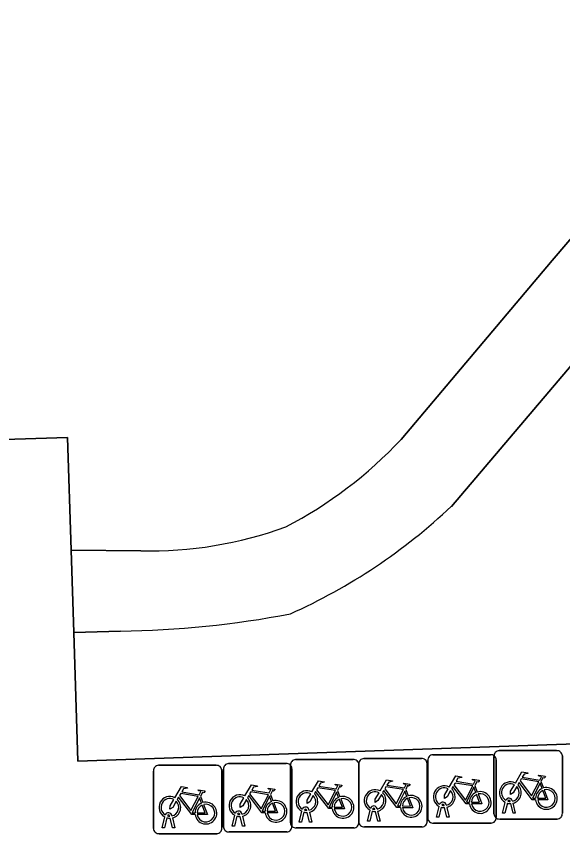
# Model space of a CAD drawing. Extents: x 160554 to 161248, y 385329 to 386506.
# Drawn here: x 160929.75 to 160937.74, y 386236.08 to 386248.04 of the extents above; entities that cross this region are included whole.
import ezdxf

# ---------------------------------------------------------------- set-up
doc = ezdxf.new("R2010")
doc.units = 0
for name, color, linetype in [('IMGEO_Fietsenrek', 7, 'Continuous'), ('IMGEO_Groenvoorziening', 7, 'Continuous'), ('IMGEO_Rijbaan_lokaal_open', 7, 'Continuous'), ('IMGEO_Voetpad_open', 7, 'Continuous')]:
    doc.layers.add(name, color=color, linetype=linetype)

msp = doc.modelspace()

# ---------------------------------------------------------------- linework, layer by layer
at = {"layer": 'IMGEO_Fietsenrek'}
for p, q in [((160935.84, 386237.238), (160936.681, 386237.238)), ((160936.681, 386237.238), (160935.84, 386237.238)), ((160936.807, 386237.297), (160937.648, 386237.297)), ((160937.648, 386237.297), (160936.807, 386237.297)), ((160932.854, 386237.108), (160933.695, 386237.108)), ((160933.695, 386237.108), (160932.854, 386237.108)), ((160933.833, 386237.167), (160934.674, 386237.167)), ((160934.674, 386237.167), (160933.833, 386237.167)), ((160934.83, 386237.182), (160935.671, 386237.182)), ((160935.671, 386237.182), (160934.83, 386237.182)), ((160935.755, 386237.107), (160935.755, 386236.266)), ((160935.755, 386236.266), (160935.755, 386237.107)), ((160935.765, 386236.313), (160935.765, 386237.154)), ((160935.765, 386237.154), (160935.765, 386236.313)), ((160936.732, 386236.372), (160936.732, 386237.213)), ((160936.732, 386237.213), (160936.732, 386236.372)), ((160936.765, 386237.163), (160936.765, 386236.322)), ((160936.765, 386236.322), (160936.765, 386237.163)), ((160937.732, 386237.222), (160937.732, 386236.381)), ((160937.732, 386236.381), (160937.732, 386237.222)), ((160931.755, 386236.158), (160931.755, 386236.999)), ((160931.755, 386236.999), (160931.755, 386236.158)), ((160931.83, 386237.083), (160932.671, 386237.083)), ((160932.671, 386237.083), (160931.83, 386237.083)), ((160932.755, 386237.008), (160932.755, 386236.167)), ((160932.755, 386236.167), (160932.755, 386237.008)), ((160932.779, 386236.183), (160932.779, 386237.024)), ((160932.779, 386237.024), (160932.779, 386236.183)), ((160933.758, 386236.242), (160933.758, 386237.083)), ((160933.758, 386237.083), (160933.758, 386236.242)), ((160933.779, 386237.033), (160933.779, 386236.192)), ((160933.779, 386236.192), (160933.779, 386237.033)), ((160934.755, 386236.257), (160934.755, 386237.098)), ((160934.755, 386237.098), (160934.755, 386236.257)), ((160934.758, 386237.092), (160934.758, 386236.251)), ((160934.758, 386236.251), (160934.758, 386237.092)), ((160936.452, 386236.787), (160936.488, 386236.692)), ((160937.419, 386236.846), (160937.455, 386236.751)), ((160932.442, 386236.632), (160932.478, 386236.537)), ((160933.466, 386236.657), (160933.502, 386236.562)), ((160934.445, 386236.716), (160934.481, 386236.621)), ((160935.442, 386236.731), (160935.478, 386236.636)), ((160936.859, 386236.381), (160936.898, 386236.541)), ((160936.928, 386236.529), (160936.893, 386236.381)), ((160936.97, 386236.553), (160936.969, 386236.557)), ((160937.011, 386236.381), (160936.977, 386236.523)), ((160937.001, 386236.564), (160937.002, 386236.557)), ((160937.009, 386236.527), (160937.044, 386236.381)), ((160933.885, 386236.251), (160933.924, 386236.411)), ((160933.954, 386236.399), (160933.919, 386236.251)), ((160933.996, 386236.423), (160933.995, 386236.427)), ((160934.037, 386236.251), (160934.003, 386236.393)), ((160934.027, 386236.434), (160934.028, 386236.427)), ((160934.035, 386236.397), (160934.07, 386236.251)), ((160934.882, 386236.266), (160934.921, 386236.426)), ((160934.951, 386236.414), (160934.916, 386236.266)), ((160934.993, 386236.438), (160934.992, 386236.442)), ((160935.034, 386236.266), (160935, 386236.408)), ((160935.024, 386236.449), (160935.025, 386236.442)), ((160935.032, 386236.412), (160935.067, 386236.266)), ((160935.892, 386236.322), (160935.931, 386236.482)), ((160935.961, 386236.47), (160935.926, 386236.322)), ((160936.003, 386236.494), (160936.002, 386236.498)), ((160936.044, 386236.322), (160936.01, 386236.464)), ((160936.034, 386236.505), (160936.035, 386236.498)), ((160936.042, 386236.468), (160936.077, 386236.322)), ((160931.882, 386236.167), (160931.921, 386236.327)), ((160931.951, 386236.315), (160931.916, 386236.167)), ((160931.993, 386236.339), (160931.992, 386236.343)), ((160932.034, 386236.167), (160932, 386236.309)), ((160932.024, 386236.35), (160932.025, 386236.343)), ((160932.032, 386236.313), (160932.067, 386236.167)), ((160932.906, 386236.192), (160932.945, 386236.352)), ((160932.975, 386236.34), (160932.94, 386236.192)), ((160933.017, 386236.364), (160933.016, 386236.368)), ((160933.058, 386236.192), (160933.024, 386236.334)), ((160933.048, 386236.375), (160933.049, 386236.368)), ((160933.056, 386236.338), (160933.091, 386236.192)), ((160935.926, 386236.322), (160935.892, 386236.322)), ((160936.077, 386236.322), (160936.044, 386236.322)), ((160937.657, 386236.297), (160936.816, 386236.297)), ((160936.816, 386236.297), (160937.657, 386236.297)), ((160936.893, 386236.381), (160936.859, 386236.381)), ((160937.044, 386236.381), (160937.011, 386236.381)), ((160931.916, 386236.167), (160931.882, 386236.167)), ((160932.067, 386236.167), (160932.034, 386236.167)), ((160932.94, 386236.192), (160932.906, 386236.192)), ((160933.091, 386236.192), (160933.058, 386236.192)), ((160934.683, 386236.167), (160933.842, 386236.167)), ((160933.842, 386236.167), (160934.683, 386236.167)), ((160933.919, 386236.251), (160933.885, 386236.251)), ((160934.07, 386236.251), (160934.037, 386236.251)), ((160935.68, 386236.182), (160934.839, 386236.182)), ((160934.839, 386236.182), (160935.68, 386236.182)), ((160934.916, 386236.266), (160934.882, 386236.266)), ((160935.067, 386236.266), (160935.034, 386236.266)), ((160936.69, 386236.238), (160935.849, 386236.238)), ((160935.849, 386236.238), (160936.69, 386236.238)), ((160932.68, 386236.083), (160931.839, 386236.083)), ((160931.839, 386236.083), (160932.68, 386236.083)), ((160933.704, 386236.108), (160932.863, 386236.108)), ((160932.863, 386236.108), (160933.704, 386236.108))]:
    msp.add_line(p, q, dxfattribs=at)
for points in [[(160937.045, 386236.823), (160937.14, 386236.987), (160937.226, 386236.973), (160937.228, 386236.964), (160937.172, 386236.953), (160937.145, 386236.908), (160937.401, 386236.867)], [(160935.068, 386236.708), (160935.163, 386236.872), (160935.249, 386236.858), (160935.251, 386236.849), (160935.195, 386236.838), (160935.168, 386236.793), (160935.424, 386236.752)], [(160936.078, 386236.764), (160936.173, 386236.928), (160936.259, 386236.914), (160936.261, 386236.905), (160936.205, 386236.894), (160936.178, 386236.849), (160936.434, 386236.808)], [(160936.434, 386236.808), (160936.459, 386236.857), (160936.453, 386236.861), (160936.43, 386236.865), (160936.418, 386236.872), (160936.417, 386236.875), (160936.419, 386236.88), (160936.514, 386236.865), (160936.516, 386236.855), (160936.506, 386236.842), (160936.494, 386236.836), (160936.48, 386236.842), (160936.452, 386236.787)], [(160937.388, 386236.842), (160937.131, 386236.883), (160937.114, 386236.854), (160937.281, 386236.634), (160937.388, 386236.842)], [(160937.401, 386236.867), (160937.426, 386236.916), (160937.42, 386236.92), (160937.397, 386236.924), (160937.385, 386236.931), (160937.384, 386236.934), (160937.386, 386236.939), (160937.481, 386236.924), (160937.483, 386236.914), (160937.473, 386236.901), (160937.461, 386236.895), (160937.447, 386236.901), (160937.419, 386236.846)], [(160932.068, 386236.609), (160932.163, 386236.773), (160932.249, 386236.759), (160932.251, 386236.75), (160932.195, 386236.739), (160932.168, 386236.694), (160932.424, 386236.653)], [(160933.092, 386236.634), (160933.187, 386236.798), (160933.273, 386236.784), (160933.275, 386236.775), (160933.219, 386236.764), (160933.192, 386236.719), (160933.448, 386236.678)], [(160933.448, 386236.678), (160933.473, 386236.727), (160933.467, 386236.731), (160933.444, 386236.735), (160933.432, 386236.742), (160933.431, 386236.745), (160933.433, 386236.75), (160933.528, 386236.735), (160933.53, 386236.725), (160933.52, 386236.712), (160933.508, 386236.706), (160933.494, 386236.712), (160933.466, 386236.657)], [(160934.071, 386236.693), (160934.166, 386236.857), (160934.252, 386236.843), (160934.254, 386236.834), (160934.198, 386236.823), (160934.171, 386236.778), (160934.427, 386236.737)], [(160934.414, 386236.712), (160934.157, 386236.753), (160934.14, 386236.724), (160934.307, 386236.504), (160934.414, 386236.712)], [(160934.427, 386236.737), (160934.452, 386236.786), (160934.446, 386236.79), (160934.423, 386236.794), (160934.411, 386236.801), (160934.41, 386236.804), (160934.412, 386236.809), (160934.507, 386236.794), (160934.509, 386236.784), (160934.499, 386236.771), (160934.487, 386236.765), (160934.473, 386236.771), (160934.445, 386236.716)], [(160935.411, 386236.727), (160935.154, 386236.768), (160935.137, 386236.739), (160935.304, 386236.519), (160935.411, 386236.727)], [(160935.424, 386236.752), (160935.449, 386236.801), (160935.443, 386236.805), (160935.42, 386236.809), (160935.408, 386236.816), (160935.407, 386236.819), (160935.409, 386236.824), (160935.504, 386236.809), (160935.506, 386236.799), (160935.496, 386236.786), (160935.484, 386236.78), (160935.47, 386236.786), (160935.442, 386236.731)], [(160936.374, 386236.52), (160936.324, 386236.52), (160936.133, 386236.771), (160936.114, 386236.739)], [(160936.421, 386236.783), (160936.164, 386236.824), (160936.147, 386236.795), (160936.314, 386236.575), (160936.421, 386236.783)], [(160936.469, 386236.685), (160936.439, 386236.762), (160936.33, 386236.544), (160936.373, 386236.544)], [(160937.066, 386236.771), (160937.014, 386236.681), (160936.974, 386236.656), (160936.975, 386236.703), (160937.03, 386236.797)], [(160937.341, 386236.579), (160937.291, 386236.579), (160937.1, 386236.83), (160937.081, 386236.798)], [(160937.436, 386236.744), (160937.406, 386236.821), (160937.297, 386236.603), (160937.34, 386236.603)], [(160932.411, 386236.628), (160932.154, 386236.669), (160932.137, 386236.64), (160932.304, 386236.42), (160932.411, 386236.628)], [(160932.424, 386236.653), (160932.449, 386236.702), (160932.443, 386236.706), (160932.42, 386236.71), (160932.408, 386236.717), (160932.407, 386236.72), (160932.409, 386236.725), (160932.504, 386236.71), (160932.506, 386236.7), (160932.496, 386236.687), (160932.484, 386236.681), (160932.47, 386236.687), (160932.442, 386236.632)], [(160933.388, 386236.39), (160933.338, 386236.39), (160933.147, 386236.641), (160933.128, 386236.609)], [(160933.435, 386236.653), (160933.178, 386236.694), (160933.161, 386236.665), (160933.328, 386236.445), (160933.435, 386236.653)], [(160933.483, 386236.555), (160933.453, 386236.632), (160933.344, 386236.414), (160933.387, 386236.414)], [(160934.092, 386236.641), (160934.04, 386236.551), (160934, 386236.526), (160934.001, 386236.573), (160934.056, 386236.667)], [(160934.367, 386236.449), (160934.317, 386236.449), (160934.126, 386236.7), (160934.107, 386236.668)], [(160934.462, 386236.614), (160934.432, 386236.691), (160934.323, 386236.473), (160934.366, 386236.473)], [(160935.089, 386236.656), (160935.037, 386236.566), (160934.997, 386236.541), (160934.998, 386236.588), (160935.053, 386236.682)], [(160935.364, 386236.464), (160935.314, 386236.464), (160935.123, 386236.715), (160935.104, 386236.683)], [(160935.459, 386236.629), (160935.429, 386236.706), (160935.32, 386236.488), (160935.363, 386236.488)], [(160936.099, 386236.712), (160936.047, 386236.622), (160936.007, 386236.597), (160936.008, 386236.644), (160936.063, 386236.738)], [(160936.403, 386236.544), (160936.523, 386236.543), (160936.479, 386236.657)], [(160936.499, 386236.664), (160936.554, 386236.519), (160936.404, 386236.519)], [(160937.37, 386236.603), (160937.49, 386236.602), (160937.446, 386236.716)], [(160937.466, 386236.723), (160937.521, 386236.578), (160937.371, 386236.578)], [(160932.089, 386236.557), (160932.037, 386236.467), (160931.997, 386236.442), (160931.998, 386236.489), (160932.053, 386236.583)], [(160932.364, 386236.365), (160932.314, 386236.365), (160932.123, 386236.616), (160932.104, 386236.584)], [(160932.459, 386236.53), (160932.429, 386236.607), (160932.32, 386236.389), (160932.363, 386236.389)], [(160932.489, 386236.509), (160932.544, 386236.364), (160932.394, 386236.364)], [(160933.113, 386236.582), (160933.061, 386236.492), (160933.021, 386236.467), (160933.022, 386236.514), (160933.077, 386236.608)], [(160933.417, 386236.414), (160933.537, 386236.413), (160933.493, 386236.527)], [(160933.513, 386236.534), (160933.568, 386236.389), (160933.418, 386236.389)], [(160934.396, 386236.473), (160934.516, 386236.472), (160934.472, 386236.586)], [(160934.492, 386236.593), (160934.547, 386236.448), (160934.397, 386236.448)], [(160935.393, 386236.488), (160935.513, 386236.487), (160935.469, 386236.601)], [(160935.489, 386236.608), (160935.544, 386236.463), (160935.394, 386236.463)], [(160932.393, 386236.389), (160932.513, 386236.388), (160932.469, 386236.502)]]:
    msp.add_lwpolyline(points, dxfattribs=at)
for centre, radius, start, end in [((160935.843, 386237.16), 0.0779, 92.4484, 184.2845), ((160935.843, 386237.16), 0.0779, 92.4484, 184.2845), ((160936.687, 386237.16), 0.0779, 2.4484, 94.2845), ((160936.687, 386237.16), 0.0779, 2.4484, 94.2845), ((160936.81, 386237.219), 0.0779, 92.4484, 184.2845), ((160936.81, 386237.219), 0.0779, 92.4484, 184.2845), ((160937.654, 386237.219), 0.0779, 2.4484, 94.2845), ((160937.654, 386237.219), 0.0779, 2.4484, 94.2845), ((160932.857, 386237.03), 0.0779, 92.4484, 184.2845), ((160932.857, 386237.03), 0.0779, 92.4484, 184.2845), ((160933.701, 386237.03), 0.0779, 2.4484, 94.2845), ((160933.701, 386237.03), 0.0779, 2.4484, 94.2845), ((160933.836, 386237.089), 0.0779, 92.4484, 184.2845), ((160933.836, 386237.089), 0.0779, 92.4484, 184.2845), ((160934.68, 386237.089), 0.0779, 2.4484, 94.2845), ((160934.68, 386237.089), 0.0779, 2.4484, 94.2845), ((160934.833, 386237.104), 0.0779, 92.4484, 184.2845), ((160934.833, 386237.104), 0.0779, 92.4484, 184.2845), ((160935.677, 386237.104), 0.0779, 2.4484, 94.2845), ((160935.677, 386237.104), 0.0779, 2.4484, 94.2845), ((160931.833, 386237.005), 0.0779, 92.4484, 184.2845), ((160931.833, 386237.005), 0.0779, 92.4484, 184.2845), ((160932.677, 386237.005), 0.0779, 2.4484, 94.2845), ((160932.677, 386237.005), 0.0779, 2.4484, 94.2845), ((160936.005, 386236.623), 0.159, 62.6766, 242.1369), ((160936.005, 386236.623), 0.129, 63.3192, 238.903), ((160936.972, 386236.682), 0.159, 62.6766, 242.1369), ((160936.972, 386236.682), 0.129, 63.3192, 238.903), ((160936.972, 386236.682), 0.129, 283.6043, 43.4302), ((160936.972, 386236.682), 0.159, 283.5766, 46.6042), ((160937.499, 386236.598), 0.159, 187.0065, 105.7708), ((160933.019, 386236.493), 0.159, 62.6766, 242.1369), ((160933.998, 386236.552), 0.159, 62.6766, 242.1369), ((160933.998, 386236.552), 0.129, 63.3192, 238.903), ((160933.998, 386236.552), 0.129, 283.6043, 43.4302), ((160933.998, 386236.552), 0.159, 283.5766, 46.6042), ((160934.995, 386236.567), 0.159, 62.6766, 242.1369), ((160934.995, 386236.567), 0.129, 63.3192, 238.903), ((160934.995, 386236.567), 0.129, 283.6043, 43.4302), ((160934.995, 386236.567), 0.159, 283.5766, 46.6042), ((160935.522, 386236.483), 0.159, 113.3408, 178.3217), ((160935.522, 386236.483), 0.159, 187.0065, 105.7708), ((160936.005, 386236.623), 0.129, 283.6043, 43.4302), ((160936.005, 386236.623), 0.159, 283.5766, 46.6042), ((160936.532, 386236.539), 0.159, 113.3408, 178.3217), ((160936.532, 386236.539), 0.159, 187.0065, 105.7708), ((160936.532, 386236.539), 0.129, 113.923, 177.9556), ((160936.532, 386236.539), 0.129, 188.6715, 104.5883), ((160937.499, 386236.598), 0.159, 113.3408, 178.3217), ((160937.499, 386236.598), 0.129, 113.923, 177.9556), ((160937.499, 386236.598), 0.129, 188.6715, 104.5883), ((160931.995, 386236.468), 0.159, 62.6766, 242.1369), ((160931.995, 386236.468), 0.129, 63.3192, 238.903), ((160931.995, 386236.468), 0.129, 283.6043, 43.4302), ((160931.995, 386236.468), 0.159, 283.5766, 46.6042), ((160932.522, 386236.384), 0.159, 113.3408, 178.3217), ((160932.522, 386236.384), 0.159, 187.0065, 105.7708), ((160932.522, 386236.384), 0.129, 188.6715, 104.5883), ((160933.019, 386236.493), 0.129, 63.3192, 238.903), ((160933.019, 386236.493), 0.129, 283.6043, 43.4302), ((160933.019, 386236.493), 0.159, 283.5766, 46.6042), ((160933.546, 386236.409), 0.159, 113.3408, 178.3217), ((160933.546, 386236.409), 0.159, 187.0065, 105.7708), ((160933.546, 386236.409), 0.129, 113.923, 177.9556), ((160933.546, 386236.409), 0.129, 188.6715, 104.5883), ((160934.525, 386236.468), 0.159, 113.3408, 178.3217), ((160934.525, 386236.468), 0.159, 187.0065, 105.7708), ((160934.525, 386236.468), 0.129, 113.923, 177.9556), ((160934.525, 386236.468), 0.129, 188.6715, 104.5883), ((160935.522, 386236.483), 0.129, 113.923, 177.9556), ((160935.522, 386236.483), 0.129, 188.6715, 104.5883), ((160935.985, 386236.494), 0.0499, 12.8025, 158.6934), ((160935.985, 386236.494), 0.0174, 12.8025, 163.4502), ((160936.952, 386236.553), 0.0499, 12.8025, 158.6934), ((160936.972, 386236.682), 0.159, 253.9967, 271.7867), ((160936.952, 386236.553), 0.0174, 12.8025, 163.4502), ((160936.972, 386236.682), 0.129, 253.415, 269.0204), ((160931.975, 386236.339), 0.0499, 12.8025, 158.6934), ((160932.522, 386236.384), 0.129, 113.923, 177.9556), ((160932.999, 386236.364), 0.0499, 12.8025, 158.6934), ((160933.978, 386236.423), 0.0499, 12.8025, 158.6934), ((160933.998, 386236.552), 0.159, 253.9967, 271.7867), ((160933.978, 386236.423), 0.0174, 12.8025, 163.4502), ((160933.998, 386236.552), 0.129, 253.415, 269.0204), ((160934.975, 386236.438), 0.0499, 12.8025, 158.6934), ((160934.995, 386236.567), 0.159, 253.9967, 271.7867), ((160934.975, 386236.438), 0.0174, 12.8025, 163.4502), ((160934.995, 386236.567), 0.129, 253.415, 269.0204), ((160936.005, 386236.623), 0.159, 253.9967, 271.7867), ((160936.005, 386236.623), 0.129, 253.415, 269.0204), ((160931.995, 386236.468), 0.159, 253.9967, 271.7867), ((160931.975, 386236.339), 0.0174, 12.8025, 163.4502), ((160931.995, 386236.468), 0.129, 253.415, 269.0204), ((160933.019, 386236.493), 0.159, 253.9967, 271.7867), ((160932.999, 386236.364), 0.0174, 12.8025, 163.4502), ((160933.019, 386236.493), 0.129, 253.415, 269.0204), ((160935.843, 386236.316), 0.0779, 182.4484, 274.2845), ((160935.843, 386236.316), 0.0779, 182.4484, 274.2845), ((160936.687, 386236.316), 0.0779, 272.4484, 4.2845), ((160936.687, 386236.316), 0.0779, 272.4484, 4.2845), ((160936.81, 386236.375), 0.0779, 182.4484, 274.2845), ((160936.81, 386236.375), 0.0779, 182.4484, 274.2845), ((160937.654, 386236.375), 0.0779, 272.4484, 4.2845), ((160937.654, 386236.375), 0.0779, 272.4484, 4.2845), ((160931.833, 386236.161), 0.0779, 182.4484, 274.2845), ((160931.833, 386236.161), 0.0779, 182.4484, 274.2845), ((160932.677, 386236.161), 0.0779, 272.4484, 4.2845), ((160932.677, 386236.161), 0.0779, 272.4484, 4.2845), ((160932.857, 386236.186), 0.0779, 182.4484, 274.2845), ((160932.857, 386236.186), 0.0779, 182.4484, 274.2845), ((160933.701, 386236.186), 0.0779, 272.4484, 4.2845), ((160933.701, 386236.186), 0.0779, 272.4484, 4.2845), ((160933.836, 386236.245), 0.0779, 182.4484, 274.2845), ((160933.836, 386236.245), 0.0779, 182.4484, 274.2845), ((160934.68, 386236.245), 0.0779, 272.4484, 4.2845), ((160934.68, 386236.245), 0.0779, 272.4484, 4.2845), ((160934.833, 386236.26), 0.0779, 182.4484, 274.2845), ((160934.833, 386236.26), 0.0779, 182.4484, 274.2845), ((160935.677, 386236.26), 0.0779, 272.4484, 4.2845), ((160935.677, 386236.26), 0.0779, 272.4484, 4.2845)]:
    msp.add_arc(centre, radius, start, end, dxfattribs=at)
at = {"layer": 'IMGEO_Groenvoorziening'}
for points in [[(160983.748, 386243.1), (160989.24, 386243.256), (160989.087, 386247.587), (160988.085, 386275.995), (160944.362, 386274.442), (160944.275, 386276.906), (160940.297, 386276.761), (160938.174, 386276.684), (160936.5, 386276.623), (160922.467, 386276.113), (160916.379, 386275.892), (160916.727, 386266.406), (160922.836, 386266.648), (160923.086, 386260.496), (160923.128, 386260.498), (160924.826, 386260.56), (160929.218, 386260.72), (160929.444, 386254.763), (160928.056, 386254.705), (160928.494, 386241.814), (160930.5, 386241.876), (160930.553, 386240.227), (160931.569, 386240.218)], [(160941.993, 386247.799), (160936.11, 386240.87)], [(160935.377, 386241.849), (160937.584, 386244.465), (160939.763, 386247.015)], [(160931.272, 386239.044), (160930.591, 386239.026), (160930.651, 386237.142), (160983.686, 386238.993), (160989.383, 386239.192), (160989.282, 386242.051), (160985.3, 386241.93)]]:
    msp.add_lwpolyline(points, dxfattribs=at)
for centre, radius, start, end in [((160930.728, 386246.222), 6.382, 297.6593, 316.7518), ((160930.269, 386247.067), 8.516, 294.1821, 313.3103), ((160931.688, 386246.091), 5.874, 268.8437, 289.9408), ((160931.074, 386253.262), 14.219, 270.7969, 280.8753)]:
    msp.add_arc(centre, radius, start, end, dxfattribs=at)
at = {"layer": 'IMGEO_Rijbaan_lokaal_open'}
msp.add_lwpolyline([(160988.085, 386275.995), (160989.087, 386247.587), (160989.24, 386243.256), (160989.282, 386242.051), (160989.383, 386239.192), (160983.686, 386238.993), (160930.651, 386237.142), (160930.591, 386239.026), (160930.553, 386240.227), (160930.5, 386241.876), (160928.494, 386241.814), (160928.056, 386254.705), (160929.444, 386254.763), (160929.218, 386260.72), (160924.826, 386260.56), (160925.478, 386241.688), (160923.77, 386241.663), (160923.128, 386260.498), (160923.086, 386260.496), (160922.836, 386266.648), (160916.727, 386266.406), (160916.379, 386275.892)], dxfattribs=at)
at = {"layer": 'IMGEO_Voetpad_open'}
for points in [[(160936.11, 386240.87), (160941.993, 386247.799)], [(160939.763, 386247.015), (160937.584, 386244.465), (160935.377, 386241.849)], [(160931.569, 386240.218), (160930.553, 386240.227), (160930.591, 386239.026), (160931.272, 386239.044)]]:
    msp.add_lwpolyline(points, dxfattribs=at)
for centre, radius, start, end in [((160930.728, 386246.222), 6.382, 297.6593, 316.7518), ((160930.269, 386247.067), 8.516, 294.1821, 313.3103), ((160931.688, 386246.091), 5.874, 268.8437, 289.9408), ((160931.074, 386253.262), 14.219, 270.7969, 280.8753)]:
    msp.add_arc(centre, radius, start, end, dxfattribs=at)

doc.saveas('drawing.dxf')
